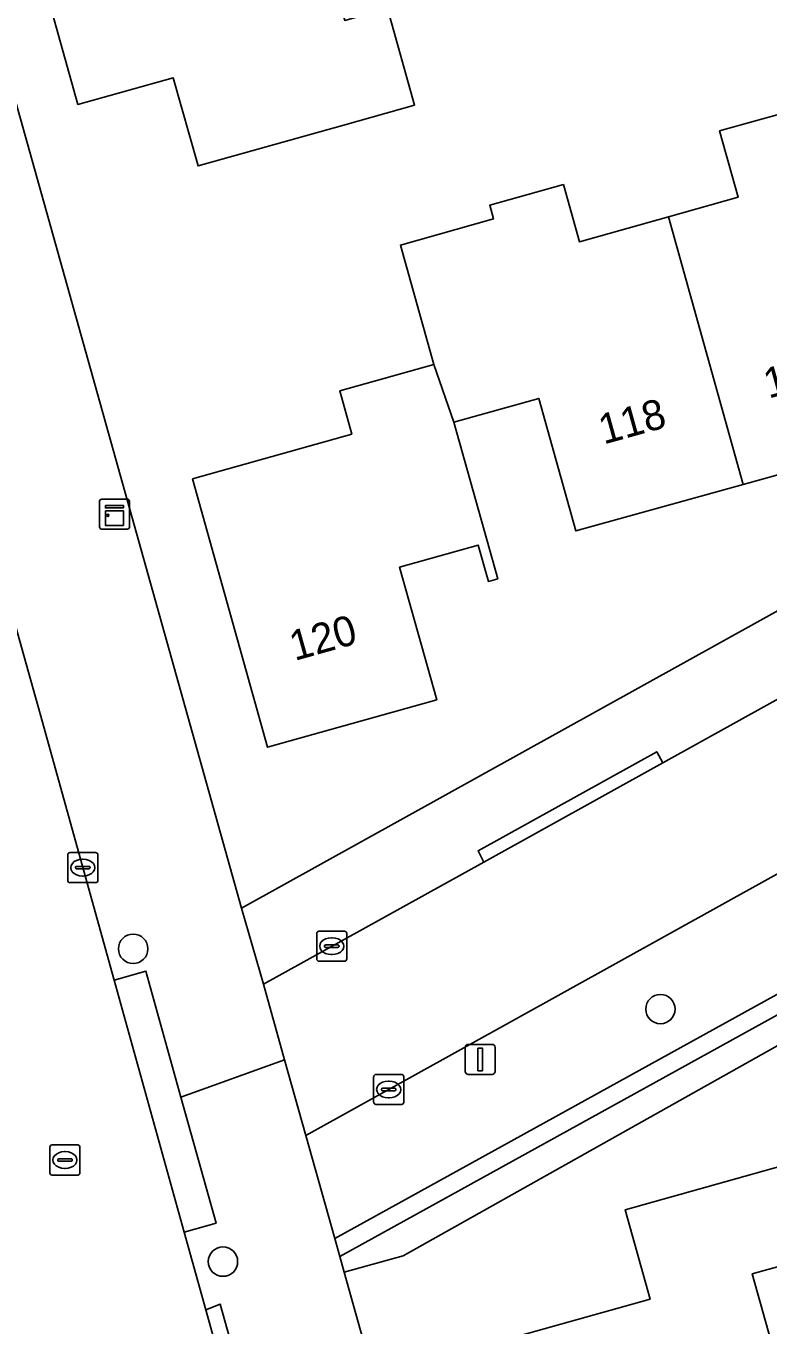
# Model space of a CAD drawing. Extents: x 159626 to 160723, y 388173 to 389416.
# Drawn here: x 160002.06 to 160026.77, y 388384.45 to 388427.73 of the extents above; entities that cross this region are included whole.
import ezdxf

# ---------------------------------------------------------------- set-up
doc = ezdxf.new("R2010")
doc.units = 0
for name, color, linetype in [('IMGEO_Berm_groen', 7, 'Continuous'), ('IMGEO_Boom', 7, 'Continuous'), ('IMGEO_Erf', 7, 'Continuous'), ('IMGEO_Groenvoorziening', 7, 'Continuous'), ('IMGEO_Haag', 7, 'Continuous'), ('IMGEO_Kast', 7, 'Continuous'), ('IMGEO_Kolk', 7, 'Continuous'), ('IMGEO_Lichtmast', 7, 'Continuous'), ('IMGEO_Pand', 7, 'Continuous'), ('IMGEO_Pand_nummerreeks', 7, 'Continuous'), ('IMGEO_Rijbaan_lokaal_gesloten', 7, 'Continuous'), ('IMGEO_Rijbaan_lokaal_open', 7, 'Continuous'), ('IMGEO_Rioolput', 7, 'Continuous'), ('IMGEO_Voetpad_open', 7, 'Continuous')]:
    doc.layers.add(name, color=color, linetype=linetype)

msp = doc.modelspace()

# ---------------------------------------------------------------- linework, layer by layer
at = {"layer": 'IMGEO_Berm_groen'}
msp.add_lwpolyline([(160050.845, 388408.606), (160066.106, 388417.028), (160065.847, 388417.956), (160067.42, 388418.389), (160066.558, 388421.402), (160043.379, 388408.543), (160040.818, 388407.122), (160011.378, 388390.79), (160012.339, 388387.358)], close=True, dxfattribs=at)
at = {"layer": 'IMGEO_Boom'}
for centre in [(160005.629, 388397.004), (160023.185, 388394.996), (160008.619, 388386.589)]:
    msp.add_circle(centre, 0.489, dxfattribs=at)
at = {"layer": 'IMGEO_Erf'}
for points in [[(160045.697, 388500), (160042.053, 388513.017), (160037.799, 388510.676), (160018.405, 388500), (160013.883, 388497.511), (160000, 388489.869), (159985.778, 388482.041), (160000, 388431.308), (160009.237, 388398.358), (160063.783, 388428.62)], [(160014.096, 388428.313), (160015, 388425.088), (160012.603, 388424.417), (160007.788, 388423.069), (160006.966, 388426.006), (160003.789, 388425.117), (160002.287, 388430.48)], [(160031.359, 388413.973), (160025.937, 388412.466), (160020.372, 388410.919), (160019.132, 388415.331), (160016.302, 388414.535), (160017.765, 388409.325), (160017.457, 388409.238), (160017.117, 388410.447), (160014.498, 388409.71), (160015.737, 388405.297), (160010.106, 388403.715), (160007.605, 388412.651), (160012.909, 388414.137), (160012.505, 388415.583), (160015.639, 388416.461), (160014.526, 388420.435), (160017.631, 388421.304), (160017.503, 388421.761), (160019.953, 388422.447), (160020.486, 388420.543), (160023.453, 388421.374), (160025.773, 388422.024), (160025.155, 388424.233), (160028.275, 388425.106)], [(160065.737, 388357.839), (160068.821, 388358.703), (160067.258, 388364.278), (160065.672, 388369.937), (160062.589, 388369.073), (160061.749, 388372.073), (160060.886, 388375.152), (160063.97, 388376.017), (160062.406, 388381.596), (160060.811, 388387.289), (160057.729, 388386.426), (160056.908, 388389.358), (160055.27, 388395.203), (160052.188, 388394.339), (160051.374, 388397.24), (160039.731, 388394.019), (160038.102, 388399.961), (160014.614, 388386.787), (160012.651, 388386.243), (160030.665, 388321.896), (160031.671, 388318.304), (160034.012, 388311.518), (160036.849, 388303.296)], [(160026.884, 388370.881), (160026.055, 388373.869), (160020.652, 388372.358), (160019.069, 388378.019), (160017.444, 388383.829), (160022.838, 388385.339), (160022.005, 388388.315), (160028.458, 388390.121)], [(160029.32, 388387.04), (160026.24, 388386.179), (160027.833, 388380.49)]]:
    msp.add_lwpolyline(points, dxfattribs=at)
at = {"layer": 'IMGEO_Groenvoorziening'}
for points in [[(160012.505, 388386.764), (160050.181, 388407.555), (160064.031, 388415.198), (160066.272, 388416.435), (160066.106, 388417.028), (160050.845, 388408.606), (160012.339, 388387.358)], [(160057.831, 388399.049), (160070.165, 388402.519), (160069.651, 388404.355), (160069.255, 388405.772), (160053.813, 388401.587), (160050.181, 388407.555), (160012.505, 388386.764), (160012.651, 388386.243), (160014.614, 388386.787), (160038.102, 388399.961), (160039.731, 388394.019), (160051.374, 388397.24)]]:
    msp.add_lwpolyline(points, close=True, dxfattribs=at)
at = {"layer": 'IMGEO_Haag'}
msp.add_lwpolyline([(160012.505, 388386.764), (160050.181, 388407.555), (160064.031, 388415.198), (160066.272, 388416.435), (160066.106, 388417.028), (160050.845, 388408.606), (160012.339, 388387.358)], close=True, dxfattribs=at)
at = {"layer": 'IMGEO_Kast'}
for p, q in [((160004.507, 388411.051), (160004.507, 388411.892)), ((160004.507, 388411.892), (160004.507, 388411.051)), ((160004.582, 388411.976), (160005.423, 388411.976)), ((160005.423, 388411.976), (160004.582, 388411.976)), ((160005.507, 388411.901), (160005.507, 388411.06)), ((160005.507, 388411.06), (160005.507, 388411.901)), ((160005.432, 388410.976), (160004.591, 388410.976)), ((160004.591, 388410.976), (160005.432, 388410.976))]:
    msp.add_line(p, q, dxfattribs=at)
for points in [[(160004.702, 388411.766), (160005.302, 388411.766), (160005.302, 388411.681), (160004.702, 388411.681), (160004.702, 388411.766)], [(160004.702, 388411.591), (160005.302, 388411.591), (160005.302, 388411.102), (160004.702, 388411.102), (160004.702, 388411.591)]]:
    msp.add_lwpolyline(points, dxfattribs=at)
msp.add_circle((160004.786, 388411.44), 0.0377, dxfattribs=at)
for centre, start, end in [((160004.585, 388411.898), 92.4484, 184.2845), ((160004.585, 388411.898), 92.4484, 184.2845), ((160005.429, 388411.898), 2.4484, 94.2845), ((160005.429, 388411.898), 2.4484, 94.2845), ((160004.585, 388411.054), 182.4484, 274.2845), ((160004.585, 388411.054), 182.4484, 274.2845), ((160005.429, 388411.054), 272.4484, 4.2845), ((160005.429, 388411.054), 272.4484, 4.2845)]:
    msp.add_arc(centre, 0.0779, start, end, dxfattribs=at)
at = {"layer": 'IMGEO_Kolk'}
for p, q in [((160003.452, 388399.28), (160003.452, 388400.132)), ((160003.527, 388400.206), (160004.379, 388400.206)), ((160003.94, 388399.986), (160003.965, 388399.986)), ((160004.453, 388400.132), (160004.453, 388399.28)), ((160003.711, 388399.7), (160003.711, 388399.712)), ((160004.149, 388399.663), (160003.751, 388399.663)), ((160003.754, 388399.749), (160004.152, 388399.749)), ((160004.195, 388399.712), (160004.195, 388399.7)), ((160004.379, 388399.206), (160003.527, 388399.206)), ((160003.963, 388399.426), (160003.938, 388399.426)), ((160011.741, 388396.665), (160011.741, 388397.517)), ((160011.816, 388397.591), (160012.668, 388397.591)), ((160012.229, 388397.371), (160012.254, 388397.371)), ((160012.742, 388397.517), (160012.742, 388396.665)), ((160012, 388397.085), (160012, 388397.097)), ((160012.438, 388397.048), (160012.04, 388397.048)), ((160012.043, 388397.134), (160012.441, 388397.134)), ((160012.484, 388397.097), (160012.484, 388397.085)), ((160012.668, 388396.591), (160011.816, 388396.591)), ((160012.252, 388396.811), (160012.227, 388396.811)), ((160013.636, 388391.894), (160013.636, 388392.746)), ((160013.711, 388392.82), (160014.563, 388392.82)), ((160014.124, 388392.6), (160014.149, 388392.6)), ((160014.637, 388392.746), (160014.637, 388391.894)), ((160013.895, 388392.314), (160013.895, 388392.326)), ((160014.333, 388392.277), (160013.935, 388392.277)), ((160013.938, 388392.363), (160014.336, 388392.363)), ((160014.379, 388392.326), (160014.379, 388392.314)), ((160014.563, 388391.82), (160013.711, 388391.82)), ((160014.147, 388392.04), (160014.122, 388392.04))]:
    msp.add_line(p, q, dxfattribs=at)
for points in [[(160003.452, 388399.28), (160003.452, 388400.132)], [(160003.527, 388400.206), (160004.379, 388400.206)], [(160004.453, 388400.132), (160004.453, 388399.28)], [(160004.379, 388399.206), (160003.527, 388399.206)], [(160011.741, 388396.665), (160011.741, 388397.517)], [(160011.816, 388397.591), (160012.668, 388397.591)], [(160012.742, 388397.517), (160012.742, 388396.665)], [(160012.668, 388396.591), (160011.816, 388396.591)], [(160013.636, 388391.894), (160013.636, 388392.746)], [(160013.711, 388392.82), (160014.563, 388392.82)], [(160014.637, 388392.746), (160014.637, 388391.894)], [(160014.563, 388391.82), (160013.711, 388391.82)]]:
    msp.add_lwpolyline(points, dxfattribs=at)
for centre, radius, start, end in [((160003.529, 388400.13), 0.0765, 91.552, 178.448), ((160003.529, 388400.13), 0.0765, 91.552, 178.448), ((160004.377, 388400.13), 0.0765, 1.552, 88.448), ((160004.377, 388400.13), 0.0765, 1.552, 88.448), ((160003.751, 388399.709), 0.0403, 85.8775, 175.7526), ((160003.748, 388399.699), 0.0366, 178.938, 274.7102), ((160004.152, 388399.706), 0.043, 264.8664, 352.4533), ((160004.156, 388399.711), 0.0386, 1.7309, 96.639), ((160003.529, 388399.282), 0.0765, 181.552, 268.448), ((160003.529, 388399.282), 0.0765, 181.552, 268.448), ((160004.377, 388399.282), 0.0765, 271.552, 358.448), ((160004.377, 388399.282), 0.0765, 271.552, 358.448), ((160011.818, 388397.515), 0.0765, 91.552, 178.448), ((160011.818, 388397.515), 0.0765, 91.552, 178.448), ((160012.666, 388397.515), 0.0765, 1.552, 88.448), ((160012.666, 388397.515), 0.0765, 1.552, 88.448), ((160012.04, 388397.094), 0.0403, 85.8775, 175.7526), ((160012.037, 388397.084), 0.0366, 178.938, 274.7102), ((160012.441, 388397.091), 0.043, 264.8664, 352.4533), ((160012.445, 388397.096), 0.0386, 1.7309, 96.639), ((160011.818, 388396.667), 0.0765, 181.552, 268.448), ((160011.818, 388396.667), 0.0765, 181.552, 268.448), ((160012.666, 388396.667), 0.0765, 271.552, 358.448), ((160012.666, 388396.667), 0.0765, 271.552, 358.448), ((160013.713, 388392.744), 0.0765, 91.552, 178.448), ((160013.713, 388392.744), 0.0765, 91.552, 178.448), ((160014.561, 388392.744), 0.0765, 1.552, 88.448), ((160014.561, 388392.744), 0.0765, 1.552, 88.448), ((160013.935, 388392.323), 0.0403, 85.8775, 175.7526), ((160013.932, 388392.313), 0.0366, 178.938, 274.7102), ((160014.336, 388392.32), 0.043, 264.8664, 352.4533), ((160014.34, 388392.325), 0.0386, 1.7309, 96.639), ((160013.713, 388391.896), 0.0765, 181.552, 268.448), ((160013.713, 388391.896), 0.0765, 181.552, 268.448), ((160014.561, 388391.896), 0.0765, 271.552, 358.448), ((160014.561, 388391.896), 0.0765, 271.552, 358.448)]:
    msp.add_arc(centre, radius, start, end, dxfattribs=at)
for centre, major_axis, ratio, start_param, end_param in [((160003.939, 388399.706), (-0.387, 0.002), 0.722429, 4.712389, 7.853982), ((160003.964, 388399.706), (-0.39, 0.002), 0.717154, 1.570796, 4.712389), ((160012.228, 388397.091), (-0.387, 0.002), 0.722429, 4.712389, 7.853982), ((160012.253, 388397.091), (-0.39, 0.002), 0.717154, 1.570796, 4.712389), ((160014.123, 388392.32), (-0.387, 0.002), 0.722429, 4.712389, 7.853982), ((160014.148, 388392.32), (-0.39, 0.002), 0.717154, 1.570796, 4.712389)]:
    msp.add_ellipse(centre, major_axis=major_axis, ratio=ratio, start_param=start_param, end_param=end_param, dxfattribs=at)
at = {"layer": 'IMGEO_Lichtmast'}
for p, q in [((160016.787, 388393.821), (160017.577, 388393.821)), ((160017.577, 388393.821), (160016.787, 388393.821)), ((160016.687, 388392.921), (160016.687, 388393.721)), ((160016.687, 388393.721), (160016.687, 388392.921)), ((160017.677, 388393.721), (160017.677, 388392.921)), ((160017.677, 388392.921), (160017.677, 388393.721)), ((160017.577, 388392.821), (160016.787, 388392.821)), ((160016.787, 388392.821), (160017.577, 388392.821))]:
    msp.add_line(p, q, dxfattribs=at)
msp.add_lwpolyline([(160017.107, 388393.696), (160017.257, 388393.696), (160017.257, 388392.946), (160017.107, 388392.946), (160017.107, 388393.696)], dxfattribs=at)
for centre, start, end in [((160016.787, 388393.721), 90, 180), ((160016.787, 388393.721), 90, 180), ((160017.577, 388393.721), 0, 90), ((160017.577, 388393.721), 360, 90), ((160016.787, 388392.921), 180, 270), ((160016.787, 388392.921), 180, 270), ((160017.577, 388392.921), 270, 0), ((160017.577, 388392.921), 270, 0)]:
    msp.add_arc(centre, 0.1, start, end, dxfattribs=at)
at = {"layer": 'IMGEO_Pand'}
for points in [[(160002.287, 388430.48), (160003.789, 388425.117), (160006.966, 388426.006), (160007.788, 388423.069), (160012.603, 388424.417), (160015, 388425.088), (160014.096, 388428.313), (160012.674, 388427.914), (160012.189, 388429.644), (160013.647, 388430.075), (160015.015, 388431.423), (160014.34, 388433.831)], [(160031.996, 388423.239), (160031.441, 388425.171), (160031.212, 388425.107), (160029.65, 388424.67), (160028.488, 388424.344), (160028.275, 388425.106), (160025.155, 388424.233), (160025.773, 388422.024), (160023.453, 388421.374), (160025.937, 388412.466), (160031.359, 388413.973), (160030.149, 388418.411), (160032.783, 388419.13), (160033.115, 388417.916), (160033.425, 388418)], [(160023.453, 388421.374), (160020.486, 388420.543), (160019.953, 388422.447), (160017.503, 388421.761), (160017.631, 388421.304), (160014.526, 388420.435), (160015.639, 388416.461), (160016.302, 388414.535), (160019.132, 388415.331), (160020.372, 388410.919), (160025.937, 388412.466)], [(160015.639, 388416.461), (160012.505, 388415.583), (160012.909, 388414.137), (160007.605, 388412.651), (160010.106, 388403.715), (160015.737, 388405.297), (160014.498, 388409.71), (160017.117, 388410.447), (160017.457, 388409.238), (160017.765, 388409.325), (160016.302, 388414.535)], [(160019.069, 388378.019), (160027.833, 388380.49), (160026.24, 388386.179), (160029.32, 388387.04), (160028.458, 388390.121), (160022.005, 388388.315), (160022.838, 388385.339), (160017.444, 388383.829)]]:
    msp.add_lwpolyline(points, close=True, dxfattribs=at)
at = {"layer": 'IMGEO_Rijbaan_lokaal_gesloten'}
msp.add_lwpolyline([(160009.062, 388381.341), (160008.047, 388384.986), (160007.328, 388387.572), (160004.993, 388395.96), (160002.527, 388404.822), (160000, 388413.828), (159998.262, 388420.024), (159997.24, 388423.665), (159994.374, 388433.879), (159992.532, 388440.446), (159989.68, 388450.611), (159987.833, 388457.193)], dxfattribs=at)
at = {"layer": 'IMGEO_Rijbaan_lokaal_open'}
for points in [[(160010.672, 388393.309), (160011.378, 388390.79), (160040.818, 388407.122), (160038.401, 388411.587), (160032.629, 388408.386), (160023.266, 388403.198), (160017.301, 388399.892), (160009.966, 388395.828)], [(160004.993, 388395.96), (160007.328, 388387.572), (160008.388, 388387.867), (160007.221, 388392.061), (160006.053, 388396.255)]]:
    msp.add_lwpolyline(points, close=True, dxfattribs=at)
at = {"layer": 'IMGEO_Rioolput'}
for p, q in [((160002.856, 388389.546), (160002.856, 388390.398)), ((160002.931, 388390.472), (160003.783, 388390.472)), ((160003.857, 388390.398), (160003.857, 388389.546)), ((160003.115, 388389.966), (160003.115, 388389.978)), ((160003.553, 388389.929), (160003.155, 388389.929)), ((160003.158, 388390.015), (160003.556, 388390.015)), ((160003.344, 388390.252), (160003.369, 388390.252)), ((160003.599, 388389.978), (160003.599, 388389.966)), ((160003.367, 388389.692), (160003.342, 388389.692)), ((160003.783, 388389.472), (160002.931, 388389.472))]:
    msp.add_line(p, q, dxfattribs=at)
for points in [[(160002.856, 388389.546), (160002.856, 388390.398)], [(160002.931, 388390.472), (160003.783, 388390.472)], [(160003.857, 388390.398), (160003.857, 388389.546)], [(160003.783, 388389.472), (160002.931, 388389.472)]]:
    msp.add_lwpolyline(points, dxfattribs=at)
for centre, radius, start, end in [((160002.933, 388390.396), 0.0765, 91.552, 178.448), ((160002.933, 388390.396), 0.0765, 91.552, 178.448), ((160003.781, 388390.396), 0.0765, 1.552, 88.448), ((160003.781, 388390.396), 0.0765, 1.552, 88.448), ((160003.155, 388389.975), 0.0403, 85.8775, 175.7526), ((160003.152, 388389.965), 0.0366, 178.938, 274.7102), ((160003.556, 388389.972), 0.043, 264.8664, 352.4533), ((160003.56, 388389.977), 0.0386, 1.7309, 96.639), ((160002.933, 388389.548), 0.0765, 181.552, 268.448), ((160002.933, 388389.548), 0.0765, 181.552, 268.448), ((160003.781, 388389.548), 0.0765, 271.552, 358.448), ((160003.781, 388389.548), 0.0765, 271.552, 358.448)]:
    msp.add_arc(centre, radius, start, end, dxfattribs=at)
for centre, major_axis, ratio, start_param, end_param in [((160003.343, 388389.972), (-0.387, 0.002), 0.722429, 4.712389, 7.853982), ((160003.368, 388389.972), (-0.39, 0.002), 0.717154, 1.570796, 4.712389)]:
    msp.add_ellipse(centre, major_axis=major_axis, ratio=ratio, start_param=start_param, end_param=end_param, dxfattribs=at)
at = {"layer": 'IMGEO_Voetpad_open'}
for points in [[(160000, 388413.828), (160002.527, 388404.822), (160004.993, 388395.96), (160006.053, 388396.255), (160007.221, 388392.061), (160010.672, 388393.309), (160009.966, 388395.828), (160009.237, 388398.358), (160000, 388431.308), (159985.778, 388482.041)], [(160063.783, 388428.62), (160009.237, 388398.358), (160009.966, 388395.828), (160017.301, 388399.892), (160017.112, 388400.268), (160023.062, 388403.566), (160023.266, 388403.198), (160032.629, 388408.386), (160032.415, 388408.762), (160038.349, 388412.06), (160038.567, 388411.679), (160040.919, 388412.981), (160048.81, 388417.351), (160048.591, 388417.738), (160054.529, 388421.036), (160054.726, 388420.629), (160066.962, 388427.413)], [(160012.651, 388386.243), (160012.505, 388386.764), (160012.339, 388387.358), (160011.378, 388390.79), (160010.672, 388393.309), (160007.221, 388392.061), (160008.388, 388387.867), (160007.328, 388387.572), (160008.047, 388384.986), (160008.528, 388385.171), (160009.553, 388381.49), (160009.062, 388381.341), (160009.757, 388378.859)], [(160036.849, 388303.296), (160034.012, 388311.518), (160031.671, 388318.304), (160030.665, 388321.896), (160012.651, 388386.243)]]:
    msp.add_lwpolyline(points, dxfattribs=at)
for points in [[(160023.266, 388403.198), (160023.062, 388403.566), (160017.112, 388400.268), (160017.301, 388399.892)], [(160008.047, 388384.986), (160009.062, 388381.341), (160009.553, 388381.49), (160008.528, 388385.171)]]:
    msp.add_lwpolyline(points, close=True, dxfattribs=at)

# ---------------------------------------------------------------- texts
at = {"layer": 'IMGEO_Pand_nummerreeks'}
for s, rotation, p in [('116', 15.5329, (160026.786, 388415.318)), ('118', 15.5329, (160021.294, 388413.791)), ('120', 15.6924, (160011.004, 388406.585))]:
    msp.add_text(s, height=1, rotation=rotation, dxfattribs=at).set_placement(p)

doc.saveas('drawing.dxf')
